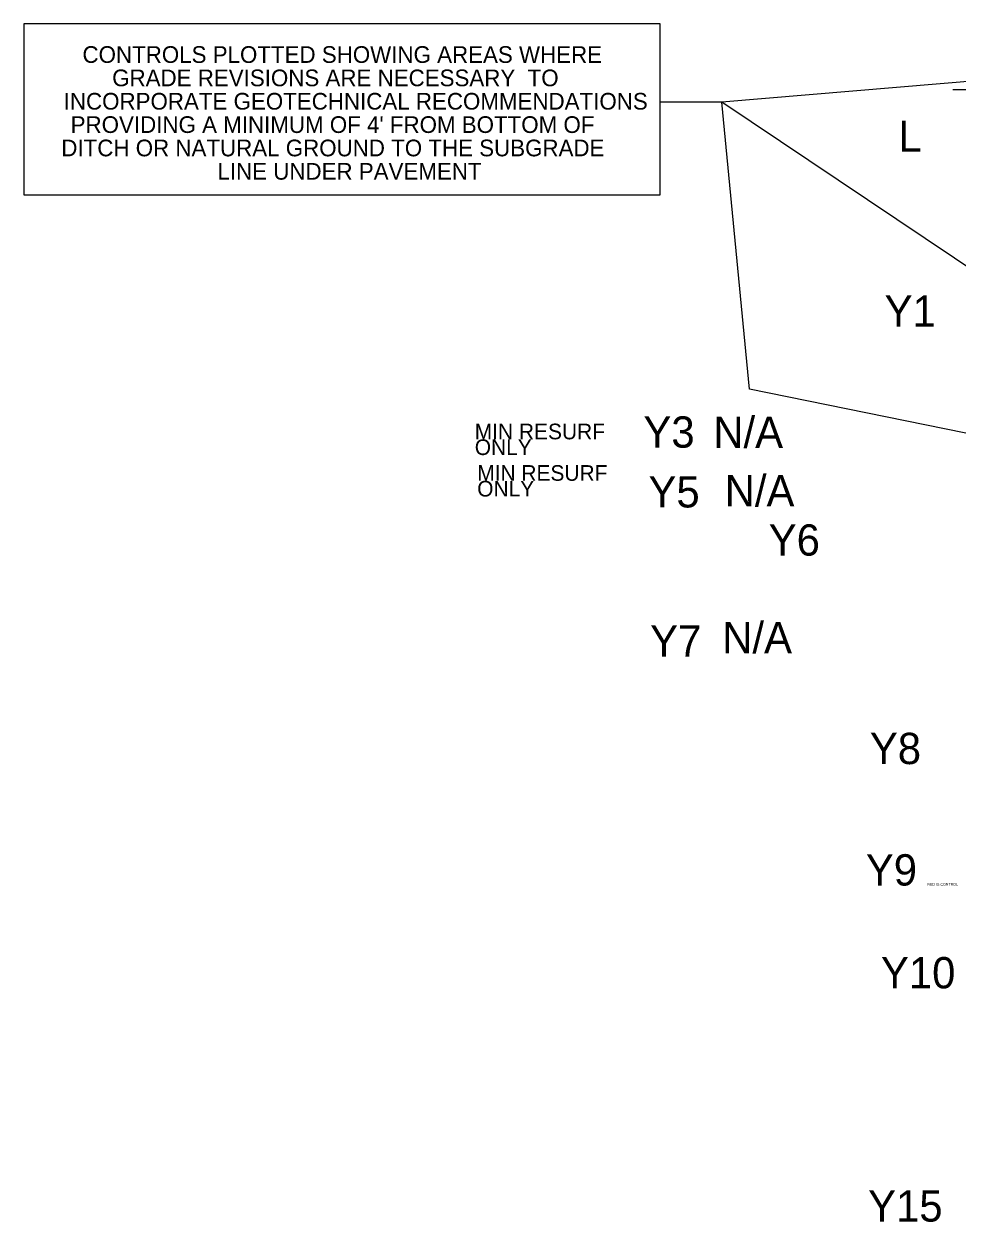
# Model space of a CAD drawing. Extents: x 2345490 to 2445302, y 465165 to 573888.
# Drawn here: x 2345490 to 2381268, y 523171 to 569129 of the extents above; entities that cross this region are included whole.
import ezdxf

# ---------------------------------------------------------------- set-up
doc = ezdxf.new("R2010")
doc.units = 0
for name, color, linetype in [('Old_Level_1', 7, 'Continuous'), ('Old_Level_57', 7, 'Continuous'), ('Old_Level_62', 7, 'Continuous')]:
    doc.layers.add(name, color=color, linetype=linetype)

msp = doc.modelspace()

# ---------------------------------------------------------------- linework, layer by layer
at = {"layer": 'Old_Level_57'}
msp.add_line((2381103.478, 566615.2835), (2410861.12275, 566615.2835), dxfattribs=at)
at = {"layer": 'Old_Level_62'}
for p, q in [((2396700.35746, 568183.92352), (2372247.98083, 566129.10196)), ((2372247.98083, 566129.10196), (2369885.57982, 566131.38603)), ((2383701.45891, 558438.22314), (2372247.98083, 566129.10196)), ((2373316.48805, 555115.25837), (2372247.98083, 566129.10196)), ((2409193.67257, 547800.0936), (2373316.48805, 555115.25837))]:
    msp.add_line(p, q, dxfattribs=at)
msp.add_lwpolyline([(2369885.57982, 569129.01145), (2345489.52065, 569129.01145), (2345489.52065, 562580.35284), (2369885.57982, 562580.35284)], close=True, dxfattribs=at)

# ---------------------------------------------------------------- texts
at = {"layer": 'Old_Level_1'}
for s, height, p in [('L', 1200, (2379023.826, 564225.19775)), ('Y1', 1200, (2378491.41925, 557514.225)), ('MIN RESURF', 600, (2362776.12575, 553196.31675)), ('Y3', 1200, (2369243.292, 552876.3365)), ('N/A', 1200, (2371922.2085, 552867.87875)), ('ONLY', 600, (2362776.12575, 552593.81675)), ('MIN RESURF', 600, (2362869.68, 551605.47075)), ('ONLY', 600, (2362869.68, 551002.97075)), ('Y5', 1200, (2369437.68025, 550582.43875)), ('N/A', 1200, (2372358.79575, 550621.9785)), ('Y6', 1200, (2374047.58925, 548734.79825)), ('Y7', 1200, (2369499.01575, 544859.277)), ('N/A', 1200, (2372264.208, 544992.3955)), ('Y8', 1200, (2377925.95925, 540738.0165)), ('Y9', 1200, (2377772.06475, 536079.824)), ('Y10', 1200, (2378350.05425, 532135.55325)), ('Y15', 1200, (2377858.79625, 523188.505))]:
    msp.add_text(s, height=height, dxfattribs=at).set_placement(p)
at = {"layer": 'Old_Level_62'}
for s, height, p in [('CONTROLS PLOTTED SHOWING AREAS WHERE ', 639.999936, (2347733.26003, 567636.33008)), ('GRADE REVISIONS ARE NECESSARY  TO ', 639.999936, (2348872.20523, 566740.33014)), ('INCORPORATE GEOTECHNICAL RECOMMENDATIONS ', 639.999936, (2347012.47886, 565844.3302)), ("PROVIDING A MINIMUM OF 4' FROM BOTTOM OF ", 639.999936, (2347279.47102, 564948.33027)), ('DITCH OR NATURAL GROUND TO THE SUBGRADE ', 639.999936, (2346921.89293, 564052.33033)), ('LINE UNDER PAVEMENT', 639.999936, (2352908.10327, 563156.3304)), ('RED IS CONTROL', 100.0000005, (2380132.88375, 536071.8265))]:
    msp.add_text(s, height=height, dxfattribs=at).set_placement(p)

doc.saveas('drawing.dxf')
